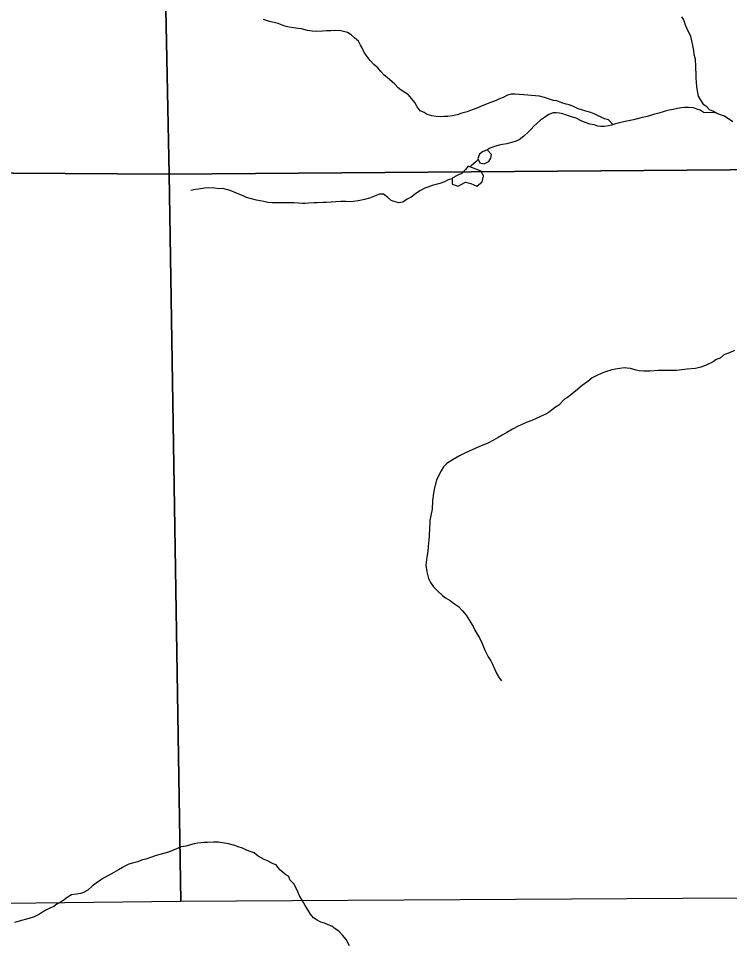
# Model space of a CAD drawing. Extents: x -21.1 to 50.3, y -4.9 to 22.1.
# Drawn here: x -19.541 to -18.553, y 19.541 to 20.829 of the extents above; entities that cross this region are included whole.
import ezdxf

# ---------------------------------------------------------------- set-up
doc = ezdxf.new("R2010")
doc.units = 0
for name, color, linetype in [('GM_X_Minor_Lake', 7, 'Continuous'), ('GM_X_Minor_River', 7, 'Continuous'), ('GM_X_Section', 7, 'Continuous')]:
    doc.layers.add(name, color=color, linetype=linetype)

msp = doc.modelspace()

# ---------------------------------------------------------------- linework, layer by layer
at = {"layer": 'GM_X_Minor_Lake'}
for points in [[(-18.8894, 20.6464), (-18.8958, 20.6437), (-18.9, 20.6403), (-18.9026, 20.6342), (-18.8999, 20.6281), (-18.8935, 20.627), (-18.8874, 20.6301), (-18.8844, 20.6347), (-18.8837, 20.64)], [(-18.8837, 20.64), (-18.8894, 20.6464)], [(-18.9158, 20.6235), (-18.9195, 20.6189), (-18.9248, 20.6135), (-18.9301, 20.6112), (-18.938, 20.607), (-18.9383, 20.5987), (-18.9299, 20.5957), (-18.9194, 20.6014), (-18.9122, 20.5996), (-18.9038, 20.5959), (-18.8963, 20.6016), (-18.8945, 20.6096), (-18.8979, 20.6168)], [(-18.8979, 20.6168), (-18.9158, 20.6235)]]:
    msp.add_lwpolyline(points, dxfattribs=at)
at = {"layer": 'GM_X_Minor_River'}
for points in [[(-18.5481, 20.6853), (-18.5596, 20.6932), (-18.5638, 20.6943), (-18.5702, 20.6969), (-18.5759, 20.7002), (-18.5805, 20.7017), (-18.5843, 20.7059), (-18.5885, 20.7089), (-18.5916, 20.7141), (-18.5959, 20.7209), (-18.5967, 20.7262), (-18.5979, 20.7338), (-18.5983, 20.741), (-18.5988, 20.7452), (-18.5992, 20.7497), (-18.5993, 20.7619), (-18.5998, 20.7725), (-18.6018, 20.7782), (-18.6022, 20.7842), (-18.6034, 20.7911), (-18.6062, 20.8043), (-18.6097, 20.8103), (-18.612, 20.8153), (-18.6139, 20.8194), (-18.6163, 20.827), (-18.619, 20.8311)], [(-18.7149, 20.6813), (-18.721, 20.6879), (-18.7263, 20.6894), (-18.7312, 20.6916), (-18.7362, 20.6942), (-18.7407, 20.6965), (-18.7453, 20.6983), (-18.7522, 20.7002), (-18.7582, 20.702), (-18.7628, 20.7035), (-18.7696, 20.7064), (-18.7754, 20.7087), (-18.7799, 20.7098), (-18.7856, 20.7116), (-18.7928, 20.7142), (-18.7974, 20.7149), (-18.8016, 20.7164), (-18.8058, 20.7175), (-18.8099, 20.719), (-18.8168, 20.7208), (-18.8225, 20.7215), (-18.8384, 20.7229), (-18.8448, 20.7232), (-18.8505, 20.7235), (-18.8562, 20.7235), (-18.8611, 20.7223), (-18.8672, 20.7188), (-18.8724, 20.7173), (-18.877, 20.715), (-18.8857, 20.7115), (-18.8989, 20.7064), (-18.9038, 20.7041), (-18.9102, 20.7017), (-18.9174, 20.699), (-18.9245, 20.6971), (-18.9313, 20.6951), (-18.9381, 20.6935), (-18.9442, 20.6927), (-18.9495, 20.6927), (-18.9548, 20.6922), (-18.9605, 20.6926), (-18.9662, 20.6937), (-18.973, 20.6955), (-18.9772, 20.6981), (-18.9826, 20.7007), (-18.9868, 20.706), (-18.9899, 20.712), (-18.9987, 20.7226), (-19.009, 20.7293), (-19.0132, 20.7323), (-19.0178, 20.7376), (-19.0251, 20.744), (-19.0331, 20.7507), (-19.0373, 20.7552), (-19.0415, 20.7601), (-19.0469, 20.765), (-19.0522, 20.7703), (-19.0565, 20.7759), (-19.0603, 20.7816), (-19.0626, 20.7869), (-19.0657, 20.7918), (-19.0684, 20.7971), (-19.0738, 20.8019), (-19.0787, 20.8061), (-19.0837, 20.8094), (-19.0928, 20.8116), (-19.1004, 20.8123), (-19.1068, 20.8119), (-19.1129, 20.8115), (-19.1186, 20.811), (-19.1273, 20.8109), (-19.1326, 20.8113), (-19.1394, 20.812), (-19.1474, 20.8146), (-19.152, 20.8149), (-19.1588, 20.816), (-19.1649, 20.8167), (-19.1706, 20.8181), (-19.1755, 20.82), (-19.1801, 20.8218), (-19.1854, 20.8233), (-19.1919, 20.8248), (-19.1964, 20.8262), (-19.2006, 20.8273)], [(-18.5721, 20.698), (-18.588, 20.6975), (-18.5934, 20.7012), (-18.598, 20.7027), (-18.6029, 20.7045), (-18.6097, 20.7052), (-18.615, 20.7052), (-18.6196, 20.7048), (-18.6249, 20.7036), (-18.6309, 20.7024), (-18.6366, 20.7016), (-18.6423, 20.7), (-18.6464, 20.6985), (-18.6528, 20.6969), (-18.6581, 20.6953), (-18.6638, 20.6937), (-18.6691, 20.6922), (-18.674, 20.691), (-18.6861, 20.6879), (-18.6952, 20.6863), (-18.702, 20.6847), (-18.711, 20.6823), (-18.7167, 20.6807), (-18.7209, 20.6796), (-18.7269, 20.6788), (-18.7315, 20.6787), (-18.7356, 20.6791), (-18.741, 20.6809), (-18.7467, 20.682), (-18.7531, 20.6842), (-18.7588, 20.6864), (-18.7657, 20.6902), (-18.7737, 20.6924), (-18.7794, 20.6946), (-18.7843, 20.6961), (-18.7889, 20.6972), (-18.7938, 20.6979), (-18.798, 20.6978), (-18.804, 20.6955), (-18.81, 20.6913), (-18.8153, 20.6874), (-18.8202, 20.6832), (-18.8247, 20.679), (-18.8284, 20.6748), (-18.8326, 20.671), (-18.8386, 20.6652), (-18.845, 20.6602), (-18.8506, 20.6579), (-18.8559, 20.6563), (-18.862, 20.6548), (-18.8684, 20.6536), (-18.8729, 20.6528), (-18.8805, 20.6504), (-18.8869, 20.6481), (-18.8892, 20.6461)], [(-18.902, 20.6328), (-18.9053, 20.6297), (-18.9117, 20.624), (-18.9132, 20.6225)], [(-18.938, 20.6062), (-18.9437, 20.6047), (-18.9486, 20.602), (-18.9554, 20.5997), (-18.966, 20.5965), (-18.972, 20.5942), (-18.9761, 20.593), (-18.9829, 20.5895), (-18.989, 20.5853), (-18.9953, 20.5807), (-19.0006, 20.5776), (-19.0066, 20.5734), (-19.0123, 20.5726), (-19.0188, 20.5744), (-19.023, 20.5759), (-19.0276, 20.58), (-19.0337, 20.5849), (-19.0393, 20.5845), (-19.0529, 20.579), (-19.0601, 20.5771), (-19.0643, 20.5763), (-19.0688, 20.5755), (-19.0756, 20.5747), (-19.0813, 20.5742), (-19.0862, 20.5746), (-19.0927, 20.5745), (-19.0999, 20.5741), (-19.1063, 20.5736), (-19.1135, 20.5732), (-19.1177, 20.5731), (-19.126, 20.5727), (-19.1302, 20.5726), (-19.1377, 20.5722), (-19.1423, 20.5718), (-19.1465, 20.5717), (-19.1518, 20.5721), (-19.1582, 20.5728), (-19.1715, 20.5726), (-19.1783, 20.5726)], [(-19.1783, 20.5726), (-19.1885, 20.5725), (-19.1946, 20.5732), (-19.1999, 20.5747), (-19.2102, 20.5765), (-19.217, 20.5783), (-19.2242, 20.5801), (-19.2288, 20.5824), (-19.2345, 20.5846), (-19.241, 20.5876), (-19.2467, 20.5898), (-19.252, 20.5913), (-19.2569, 20.5924), (-19.263, 20.5923), (-19.2679, 20.593), (-19.277, 20.5933), (-19.2823, 20.5929), (-19.2907, 20.5917), (-19.2948, 20.5912), (-19.3012, 20.5897)], [(-18.5457, 20.3674), (-18.5528, 20.3643), (-18.5604, 20.3612), (-18.5656, 20.3566), (-18.5713, 20.355), (-18.5754, 20.3516), (-18.5849, 20.3469), (-18.5924, 20.3442), (-18.6, 20.3422), (-18.6117, 20.3414), (-18.6189, 20.3405), (-18.6265, 20.3397), (-18.6348, 20.3396), (-18.6518, 20.3395), (-18.6636, 20.3386), (-18.6719, 20.3385), (-18.678, 20.3392), (-18.6822, 20.34), (-18.6905, 20.3422), (-18.6947, 20.3429), (-18.6989, 20.3432), (-18.7053, 20.3424), (-18.711, 20.3416), (-18.7163, 20.3404), (-18.7265, 20.3373), (-18.7352, 20.3334), (-18.7434, 20.3292), (-18.7498, 20.3245), (-18.7574, 20.3188), (-18.7668, 20.3107), (-18.778, 20.3019), (-18.7822, 20.2996), (-18.7901, 20.2915), (-18.7946, 20.2885), (-18.8028, 20.2823), (-18.807, 20.2796), (-18.8153, 20.2758), (-18.8274, 20.2703), (-18.8338, 20.268), (-18.8466, 20.2622), (-18.8545, 20.2579)], [(-18.8545, 20.2579), (-18.8624, 20.2533), (-18.8688, 20.2495), (-18.8741, 20.2464), (-18.8805, 20.2429), (-18.8896, 20.2383), (-18.8979, 20.2348), (-18.9095, 20.2298), (-18.9197, 20.2251), (-18.928, 20.2209), (-18.9367, 20.2158), (-18.9454, 20.2105), (-18.9502, 20.2055), (-18.9536, 20.2001), (-18.9599, 20.1876), (-18.9632, 20.1742), (-18.9643, 20.1693), (-18.9653, 20.159), (-18.9659, 20.1469), (-18.9677, 20.1382), (-18.9692, 20.1313), (-18.9691, 20.1264), (-18.9698, 20.1218), (-18.9701, 20.1093), (-18.9704, 20.1044), (-18.9715, 20.0952), (-18.9721, 20.088), (-18.9736, 20.08), (-18.9746, 20.069), (-18.9734, 20.0596), (-18.971, 20.0505), (-18.9683, 20.0448), (-18.9641, 20.0388), (-18.9579, 20.0328), (-18.9514, 20.0271), (-18.9472, 20.0238), (-18.9408, 20.02), (-18.9347, 20.0155), (-18.9293, 20.0114), (-18.9236, 20.0054), (-18.9186, 19.9994), (-18.9143, 19.9922), (-18.9089, 19.9839), (-18.9066, 19.9786), (-18.8997, 19.9673), (-18.8966, 19.9601), (-18.8927, 19.951), (-18.8881, 19.9416), (-18.8846, 19.9359), (-18.8819, 19.9314), (-18.8788, 19.9242), (-18.8761, 19.9178), (-18.8726, 19.9125), (-18.8695, 19.9084)], [(-19.0807, 19.5399), (-19.0853, 19.5486), (-19.0907, 19.5546), (-19.0956, 19.5602), (-19.1006, 19.5636), (-19.1056, 19.5674), (-19.1105, 19.5692), (-19.1155, 19.5714), (-19.1208, 19.5729), (-19.1257, 19.5755), (-19.1307, 19.5789), (-19.1353, 19.5838), (-19.138, 19.5887), (-19.1426, 19.5962), (-19.1461, 19.6027), (-19.1507, 19.6102), (-19.1538, 19.6174), (-19.1584, 19.6261), (-19.1638, 19.6317), (-19.165, 19.6363), (-19.1692, 19.6389), (-19.1776, 19.6456), (-19.183, 19.6524), (-19.1872, 19.6539), (-19.1948, 19.658), (-19.1993, 19.6598), (-19.2077, 19.6647), (-19.2135, 19.6692), (-19.2176, 19.6707), (-19.2241, 19.6729), (-19.2298, 19.6755), (-19.2355, 19.6774), (-19.2401, 19.6796), (-19.2492, 19.6818), (-19.2576, 19.6832), (-19.2629, 19.6839), (-19.2697, 19.6843), (-19.2784, 19.6838), (-19.2833, 19.6834), (-19.2916, 19.6825), (-19.2966, 19.6817), (-19.3083, 19.6786), (-19.3147, 19.6774), (-19.3215, 19.6747), (-19.3325, 19.6704), (-19.3426, 19.6673), (-19.3495, 19.6657), (-19.3559, 19.6634), (-19.3642, 19.6606), (-19.3702, 19.6591), (-19.3751, 19.6567), (-19.3823, 19.6551), (-19.3876, 19.6536), (-19.3921, 19.6513), (-19.3963, 19.6489), (-19.4019, 19.6455), (-19.4083, 19.642), (-19.4166, 19.6374), (-19.4226, 19.6339), (-19.4272, 19.6312), (-19.4332, 19.627), (-19.4385, 19.6231), (-19.4448, 19.6174), (-19.4505, 19.6139), (-19.455, 19.6127), (-19.4603, 19.6119), (-19.4671, 19.6111), (-19.4735, 19.6073), (-19.4777, 19.6038), (-19.4829, 19.6003), (-19.4875, 19.5977), (-19.492, 19.5946), (-19.4976, 19.5922), (-19.5029, 19.5895), (-19.5074, 19.5868), (-19.5119, 19.5838), (-19.5202, 19.5799)], [(-19.5202, 19.5799), (-19.5465, 19.5724)]]:
    msp.add_lwpolyline(points, dxfattribs=at)
at = {"layer": 'GM_X_Section'}
for points in [[(-19.3519, 21.6226), (-19.3314, 20.6124), (-19.8379, 20.6155), (-20.3404, 20.6033), (-20.3496, 21.6129)], [(-19.2784, 21.6225), (-18.3198, 21.6255), (-18.3115, 20.6204), (-19.3314, 20.6124), (-19.3519, 21.6226)], [(-19.3314, 20.6124), (-19.3154, 19.6017), (-20.3244, 19.59), (-20.3404, 20.6033), (-19.8379, 20.6155)], [(-18.3115, 20.6204), (-18.3069, 19.6078), (-19.3154, 19.6017), (-19.3314, 20.6124)]]:
    msp.add_lwpolyline(points, close=True, dxfattribs=at)

doc.saveas('drawing.dxf')
